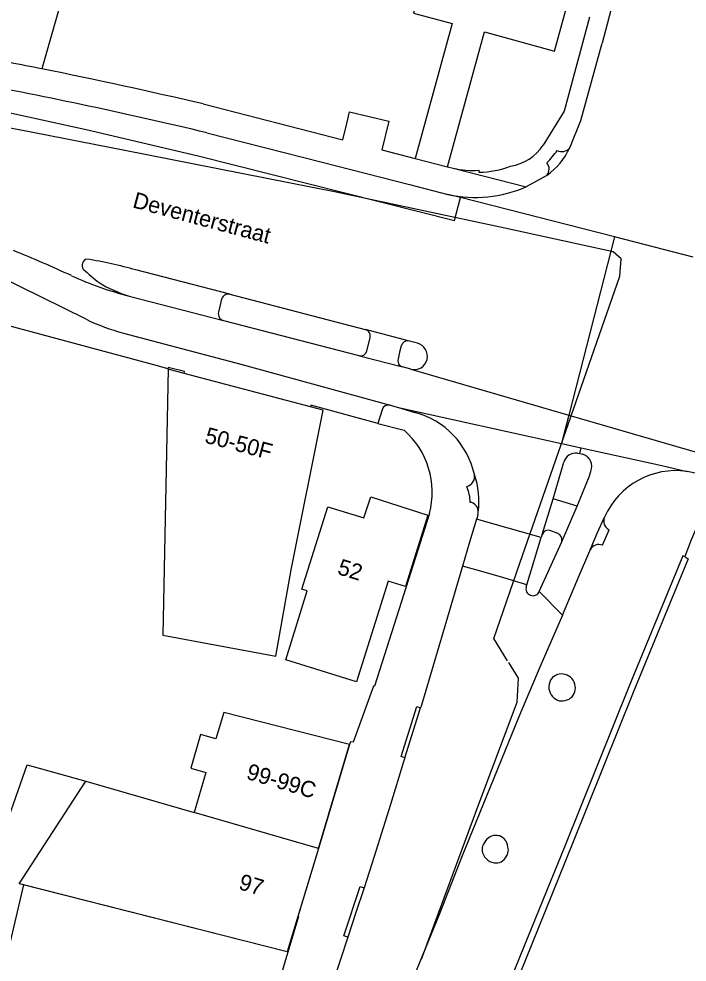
# Model space of a CAD drawing. Extents: x 194485 to 197793, y 468269 to 470822.
# Drawn here: x 194777.6 to 194827.4, y 469975.4 to 470045.7 of the extents above; entities that cross this region are included whole.
import ezdxf

# ---------------------------------------------------------------- set-up
doc = ezdxf.new("R2010")
doc.units = 0
for name, color, linetype in [('BGT grensvlak gebouwinstallatie plus 1', 7, 'Continuous'), ('BGT grensvlak onbegroeid terreindeel', 7, 'Continuous'), ('BGT grensvlak ondersteunend wegdeel', 7, 'Continuous'), ('BGT grensvlak pand op maaiveld', 7, 'Continuous'), ('BGT grensvlak pand op maaiveld LR', 7, 'Continuous'), ('BGT grensvlak scheiding', 7, 'Continuous'), ('BGT grensvlak wegdeel', 7, 'Continuous'), ('BGT lijnelement kunstwerkdeel uitbreiding populatie duiker', 7, 'Continuous'), ('BGT tekst huisnummerreeks', 7, 'Continuous'), ('BGT tekst openbare ruimte label weg', 7, 'Continuous'), ('GEM grensvlak beperking object', 7, 'Continuous')]:
    doc.layers.add(name, color=color, linetype=linetype)

msp = doc.modelspace()

# ---------------------------------------------------------------- linework, layer by layer
at = {"layer": 'BGT grensvlak gebouwinstallatie plus 1'}
for p, q in [((194775.655, 469982.741), (194778.243, 469990.112)), ((194778.243, 469990.112), (194782.608, 469988.891)), ((194777.975, 469981.164), (194776.684, 469975.651))]:
    msp.add_line(p, q, dxfattribs=at)
at = {"layer": 'BGT grensvlak onbegroeid terreindeel'}
for points in [[(194809.574, 470034.69), (194812.328, 470044.731), (194817.536, 470043.302), (194818.279, 470046.01), (194822.476, 470061.309)], [(194807.936, 470049.544), (194807.034, 470046.129), (194809.911, 470045.369), (194807.151, 470035.308)]]:
    msp.add_lwpolyline(points, dxfattribs=at)
at = {"layer": 'BGT grensvlak ondersteunend wegdeel'}
msp.add_line((194792.736, 470024.812), (194792.508, 470023.854), dxfattribs=at)
for centre, radius, start, end in [((194793.234, 470024.678), 0.516, 76.48539, 164.97819), ((194793.009, 470023.724), 0.518, 165.45717, 254.52188)]:
    msp.add_arc(centre, radius, start, end, dxfattribs=at)
at = {"layer": 'BGT grensvlak pand op maaiveld'}
for p, q in [((194799.362, 470016.787), (194789.942, 470019.287)), ((194802.27, 469991.614), (194799.956, 469983.865)), ((194782.608, 469988.891), (194790.695, 469986.548)), ((194799.956, 469983.865), (194798.428, 469978.817))]:
    msp.add_line(p, q, dxfattribs=at)
for points in [[(194789.942, 470019.287), (194788.749, 470019.604), (194788.35, 469999.763), (194796.77, 469998.208), (194797.911, 470004.64), (194800.312, 470016.535), (194799.362, 470016.787)], [(194806.432, 470003.413), (194805.148, 470003.809), (194802.795, 469996.298), (194797.517, 469997.926), (194799.124, 470003.071), (194798.706, 470003.208), (194800.651, 470009.351), (194803.347, 470008.525), (194803.852, 470010.075), (194808.092, 470008.713), (194806.432, 470003.413)], [(194802.27, 469991.614), (194792.906, 469994.007), (194792.302, 469992.038), (194791.172, 469992.379), (194790.441, 469989.863), (194791.551, 469989.528), (194790.695, 469986.548)], [(194777.975, 469981.164), (194777.662, 469981.243), (194782.608, 469988.891)], [(194798.428, 469978.817), (194797.631, 469976.181), (194777.975, 469981.164)]]:
    msp.add_lwpolyline(points, dxfattribs=at)
at = {"layer": 'BGT grensvlak pand op maaiveld LR'}
msp.add_line((194799.956, 469983.865), (194790.695, 469986.548), dxfattribs=at)
at = {"layer": 'BGT grensvlak scheiding'}
for points in [[(194827.255, 470005.625), (194827.289, 470005.613), (194827.504, 470005.47), (194823.464, 469995.624), (194818.884, 469984.242), (194815.386, 469975.571), (194810.889, 469964.477), (194809.044, 469959.222), (194808.956, 469959.251), (194808.754, 469958.624), (194808.82, 469958.595), (194806.407, 469951.632), (194802.367, 469939.901), (194798.628, 469929.158), (194794.367, 469916.818), (194790.421, 469905.459), (194786.654, 469894.582), (194784.195, 469887.31), (194784.137, 469887.337), (194783.919, 469886.705), (194783.996, 469886.659), (194782.911, 469883.392), (194782.568, 469882.34)], [(194827.255, 470005.625), (194827.096, 470005.68), (194823.071, 469995.923), (194818.302, 469984.051), (194814.988, 469975.881), (194810.441, 469964.616)]]:
    msp.add_lwpolyline(points, dxfattribs=at)
at = {"layer": 'BGT grensvlak wegdeel'}
for p, q in [((194823.873, 470054.46), (194821.096, 470043.902)), ((194819.512, 470038.125), (194821.096, 470043.902)), ((194818.674, 470036.095), (194819.512, 470038.125)), ((194807.151, 470035.308), (194809.574, 470034.69)), ((194809.574, 470034.69), (194809.993, 470034.584)), ((194809.993, 470034.584), (194815.442, 470033.195)), ((194811.906, 470034.428), (194811.914, 470034.289)), ((194816.971, 470034.045), (194815.442, 470033.195)), ((194810.53, 470032.387), (194809.601, 470032.625)), ((194810.095, 470030.67), (194810.53, 470032.387)), ((194810.095, 470030.67), (194810.53, 470032.387)), ((194822.001, 470029.453), (194810.53, 470032.387)), ((194822.001, 470029.453), (194810.53, 470032.387)), ((194822.001, 470029.453), (194818.614, 470016.183)), ((194822.001, 470029.453), (194818.614, 470016.183)), ((194827.87, 470027.952), (194822.001, 470029.453)), ((194782.635, 470023.315), (194774.095, 470027.529)), ((194793.355, 470025.18), (194786.35, 470026.994)), ((194785.847, 470025.049), (194792.871, 470023.225)), ((194806.732, 470021.697), (194803.466, 470022.55)), ((194803.568, 470020.97), (194803.8, 470021.931)), ((194807.322, 470021.546), (194806.732, 470021.697)), ((194803.014, 470020.6), (194806.214, 470019.775)), ((194806.84, 470019.604), (194806.214, 470019.775)), ((194806.84, 470019.604), (194818.614, 470016.183)), ((194804.701, 470016.564), (194804.385, 470015.56)), ((194805.291, 470016.908), (194805.908, 470016.731)), ((194805.908, 470016.731), (194807.142, 470016.375)), ((194805.908, 470016.731), (194818.073, 470014.065)), ((194818.614, 470016.183), (194818.073, 470014.065)), ((194804.385, 470015.56), (194806.332, 470015.057)), ((194818.073, 470014.065), (194819.527, 470013.746)), ((194819.432, 470013.311), (194819.527, 470013.746)), ((194819.256, 470013.349), (194819.432, 470013.311)), ((194819.432, 470013.311), (194819.607, 470013.272)), ((194811.383, 470009.654), (194811.263, 470009.653)), ((194816.624, 470007.266), (194817.445, 470009.946)), ((194819.243, 470009.394), (194817.445, 470009.946)), ((194818.063, 470006.681), (194819.243, 470009.394)), ((194817.786, 470007.363), (194817.264, 470007.555)), ((194821.125, 470006.476), (194821.619, 470007.62)), ((194815.484, 470003.529), (194816.545, 470007.046)), ((194816.403, 470003.023), (194818.063, 470006.681)), ((194816.624, 470007.266), (194816.545, 470007.046)), ((194815.443, 470003.392), (194815.484, 470003.529)), ((194816.403, 470003.023), (194818.133, 470001.272)), ((194806.395, 469990.633), (194807.564, 469994.361)), ((194802.135, 469977.265), (194800.835, 469973.333))]:
    msp.add_line(p, q, dxfattribs=at)
for points in [[(194780.265, 470052.565), (194781.42, 470052.24), (194782.19, 470052.024), (194779.339, 470041.98)], [(194730.147, 470045.588), (194737.328, 470044.855), (194746.043, 470043.785), (194753.886, 470042.739), (194764.343, 470041.125), (194774.023, 470039.347), (194782.633, 470037.475), (194790.986, 470035.507), (194810.095, 470030.67)], [(194730.147, 470045.588), (194737.328, 470044.855), (194746.043, 470043.785), (194753.886, 470042.739), (194764.343, 470041.125), (194774.023, 470039.347), (194782.633, 470037.475), (194790.986, 470035.507), (194810.095, 470030.67)], [(194820.151, 470045.829), (194818.253, 470038.819), (194816.709, 470036.293)], [(194791.353, 470039.367), (194801.776, 470036.687), (194802.064, 470037.907), (194802.271, 470038.783), (194805.19, 470038.094), (194804.677, 470035.939), (194807.151, 470035.308)], [(194791.642, 470037.214), (194800.233, 470035.026), (194806.729, 470033.361), (194809.601, 470032.625)], [(194793.355, 470025.18), (194803.438, 470022.557), (194803.466, 470022.55)], [(194789.942, 470019.287), (194789.977, 470019.429), (194788.766, 470019.731), (194788.741, 470019.634), (194787.968, 470019.842), (194780.475, 470021.859), (194776.24, 470023.015), (194775.171, 470019.14)], [(194792.871, 470023.225), (194802.957, 470020.615), (194803.014, 470020.6)], [(194785.42, 470022.294), (194794.158, 470019.975), (194805.291, 470016.908)], [(194806.113, 470021.337), (194806.002, 470020.858), (194805.889, 470020.371)], [(194804.385, 470015.56), (194804.192, 470015.612), (194799.394, 470016.905), (194799.362, 470016.787)], [(194818.614, 470016.183), (194832.407, 470012.175), (194836.943, 470010.858)], [(194818.614, 470016.183), (194832.407, 470012.175), (194836.943, 470010.858)], [(194819.527, 470013.746), (194825.536, 470012.429), (194827.425, 470011.977)], [(194817.445, 470009.946), (194818.052, 470012.077), (194818.237, 470012.657)], [(194819.243, 470009.394), (194820.123, 470011.563), (194820.25, 470011.98)], [(194808.217, 470008.839), (194805.946, 470001.664), (194804.123, 469995.975), (194804.054, 469995.972), (194802.55, 469991.803), (194802.333, 469991.823), (194802.27, 469991.614)], [(194811.733, 470008.427), (194811.207, 470006.705), (194810.699, 470004.923)], [(194811.836, 470008.773), (194811.768, 470008.552), (194811.733, 470008.427)], [(194816.545, 470007.046), (194814.085, 470007.751), (194811.733, 470008.427)], [(194820.208, 470006.13), (194820.745, 470007.423), (194821.275, 470008.579)], [(194828.353, 470008.293), (194827.734, 470006.883), (194827.255, 470005.625)], [(194818.133, 470001.272), (194819.41, 470004.281), (194820.176, 470006.054), (194820.208, 470006.13)], [(194810.699, 470004.923), (194809.58, 470001.116), (194807.625, 469994.566), (194807.564, 469994.361)], [(194815.484, 470003.529), (194813.778, 470004.049), (194811.947, 470004.558), (194810.699, 470004.923)], [(194818.133, 470001.272), (194816.441, 469997.398), (194814.879, 469993.681), (194810.666, 469983.32), (194808.979, 469979.002), (194806.844, 469973.798), (194804.345, 469967.475), (194803.105, 469964.263), (194801.816, 469960.698), (194797.482, 469948.225), (194797.138, 469947.252), (194792.81, 469934.738), (194791.091, 469929.833), (194788.169, 469921.367), (194785.081, 469912.369), (194784.244, 469909.962), (194782.02, 469903.549), (194778.863, 469894.33), (194778.799, 469894.125)], [(194817.288, 469996.5), (194817.198, 469996.312), (194817.189, 469996.274)], [(194806.395, 469990.633), (194806.116, 469990.719), (194807.277, 469994.447), (194807.564, 469994.361)], [(194806.395, 469990.633), (194806.302, 469990.332), (194805.323, 469987.151), (194804.111, 469983.269), (194803.362, 469980.939)], [(194813.542, 469984.757), (194813.469, 469984.81), (194813.388, 469984.828)], [(194802.135, 469977.265), (194801.847, 469977.36), (194803.061, 469981.036), (194803.362, 469980.939)], [(194803.362, 469980.939), (194802.727, 469979.105), (194802.135, 469977.265)], [(194798.428, 469978.817), (194798.477, 469978.802), (194797.446, 469975.405), (194796.562, 469972.369), (194795.509, 469968.909), (194794.109, 469969.409), (194794.072, 469969.301)]]:
    msp.add_lwpolyline(points, dxfattribs=at)
for centre, radius, start, end in [((194704.908, 469670.212), 379.146, 78.67863, 79.411), ((194705.485, 469673.492), 375.816, 76.79222, 78.66675), ((194709.106, 469692.95), 354.02, 76.51805, 79.44554), ((194813.645, 470038.383), 3.709, 279.70212, 325.7042), ((194813.988, 470038.255), 5.16, 305.31689, 335.24814), ((194811.14, 470040.583), 8.094, 316.21266, 324.668), ((194818.088, 470036.579), 0.76, 242.97918, 320.44433), ((194816.399, 470034.521), 0.744, 320.23809, 38.29443), ((194811.456, 470040.718), 6.306, 256.58467, 274.09133), ((194811.961, 470040.592), 6.303, 269.57296, 291.4901), ((194811.651, 470041.827), 9.427, 257.43825, 293.70899), ((194748.332, 469955.468), 78.476, 64.9608, 68.39916), ((194782.829, 470027.338), 0.486, 105.32134, 214.98329), ((194776.889, 469993.118), 35.172, 74.39572, 80.49016), ((194791.708, 470048.493), 24.166, 245.1327, 255.96354), ((194793.66, 470039.005), 16.396, 226.76907, 232.20422), ((194788.543, 470034.073), 9.418, 238.42613, 253.36378), ((194789.607, 470038.024), 16.277, 244.63895, 255.09449), ((194803.326, 470022.075), 0.495, 343.09086, 73.60996), ((194806.617, 470021.182), 0.528, 77.4573, 162.90583), ((194807.031, 470020.546), 1.041, 347.67566, 73.75412), ((194803.103, 470021.066), 0.475, 259.18396, 348.29158), ((194806.345, 470020.233), 0.477, 163.2152, 253.99225), ((194807.1, 470020.542), 0.973, 254.52045, 347.07168), ((194805.173, 470016.432), 0.49, 76.11335, 164.37537), ((194805.549, 470010.418), 6.166, 12.4709, 75.02296), ((194802.265, 470010.429), 6.161, 345.0419, 48.68768), ((194819.165, 470012.387), 0.967, 84.59604, 163.76458), ((194819.35, 470012.338), 0.969, 338.3032, 74.61384), ((194810.826, 470011.594), 0.759, 283.08255, 11.84261), ((194805.914, 470009.74), 6.002, 352.41569, 19.56401), ((194826.593, 470006.218), 5.819, 81.78273, 156.06035), ((194826.522, 470006.079), 5.967, 71.82155, 81.29106), ((194808.274, 470009.624), 2.989, 0.55004, 24.31572), ((194811.137, 470008.971), 0.726, 358.21174, 70.21078), ((194811.15, 470008.969), 0.714, 344.10422, 358.35425), ((194821.95, 470008.28), 0.738, 156.11357, 243.35296), ((194817.082, 470007.106), 0.485, 67.92031, 160.68399), ((194817.533, 470006.863), 0.561, 341.08128, 63.1286), ((194820.849, 470005.819), 0.712, 67.19481, 154.14991), ((194815.931, 470003.228), 0.515, 161.45864, 336.49034), ((194818.074, 469995.89), 0.995, 74.69539, 142.20727), ((194818.067, 469995.859), 1.027, 40.94449, 74.76019), ((194818.183, 469995.9), 1.062, 159.387, 230.94525), ((194818.05, 469995.84), 1.053, 7.76632, 41.12159), ((194818.112, 469995.849), 0.99, 334.43551, 7.70331), ((194818.098, 469995.798), 0.93, 231.06038, 266.64743), ((194818.104, 469995.901), 1.033, 266.67124, 300.47603), ((194818.134, 469995.843), 0.967, 300.71598, 334.22526), ((194813.412, 469983.645), 1.292, 134.17011, 161.9367), ((194813.193, 469983.867), 0.981, 78.55837, 134.02231), ((194813.312, 469984.115), 0.682, 28.2869, 70.33269), ((194812.441, 469983.649), 1.67, 7.18646, 28.19532), ((194812.947, 469983.799), 0.802, 162.06146, 197.46891), ((194813.261, 469983.906), 1.134, 197.87028, 232.95168), ((194813.28, 469983.753), 0.825, 336.97439, 7.32804), ((194813.203, 469983.84), 1.046, 233.33991, 270.01035), ((194813.2, 469983.568), 0.774, 270.18699, 307.27206), ((194812.948, 469983.892), 1.185, 307.47626, 337.0398)]:
    msp.add_arc(centre, radius, start, end, dxfattribs=at)
at = {"layer": 'BGT lijnelement kunstwerkdeel uitbreiding populatie duiker'}
for points in [[(194822.515, 470027.819), (194821.926, 470028.354), (194813.841, 470030.117), (194801.267, 470032.784), (194785.533, 470035.902), (194777.656, 470037.432), (194769.945, 470038.822), (194756.778, 470041.101), (194742.503, 470043.416), (194734.656, 470044.622), (194732.357, 470044.813)], [(194814.052, 469997.863), (194813.01, 469999.531), (194814.956, 470005.147), (194822.413, 470026.534), (194822.515, 470027.819)], [(194807.624, 469975.632), (194811.928, 469987.251), (194814.77, 469994.791), (194814.853, 469996.581), (194814.13, 469997.738)]]:
    msp.add_lwpolyline(points, dxfattribs=at)
at = {"layer": 'GEM grensvlak beperking object'}
msp.add_line((194799.956, 469983.865), (194790.695, 469986.548), dxfattribs=at)
for points in [[(194797.517, 469997.926), (194799.124, 470003.071), (194798.706, 470003.208), (194800.651, 470009.351), (194803.347, 470008.525), (194803.852, 470010.075), (194808.092, 470008.713), (194806.432, 470003.413), (194805.148, 470003.809), (194802.795, 469996.298), (194797.517, 469997.926)], [(194799.956, 469983.865), (194802.27, 469991.614), (194792.906, 469994.007), (194792.302, 469992.038), (194791.172, 469992.379), (194790.441, 469989.863), (194791.551, 469989.528), (194790.695, 469986.548)], [(194799.956, 469983.865), (194797.631, 469976.181), (194777.662, 469981.243), (194782.608, 469988.891), (194790.695, 469986.548)]]:
    msp.add_lwpolyline(points, dxfattribs=at)

# ---------------------------------------------------------------- texts
at = {"layer": 'BGT tekst huisnummerreeks'}
for s, rotation, p in [('50-50F', 345.1, (194791.41, 470014.14)), ('52', 343, (194801.299, 470004.341)), ('99-99C', 343.4, (194794.507, 469989.085)), ('97', 343.2, (194793.936, 469980.865))]:
    msp.add_text(s, height=1.2, rotation=rotation, dxfattribs=at).set_placement(p)
at = {"layer": 'BGT tekst openbare ruimte label weg'}
msp.add_text('Deventerstraat', height=1.2, rotation=345, dxfattribs=at).set_placement((194786.039, 470031.67))

doc.saveas('drawing.dxf')
